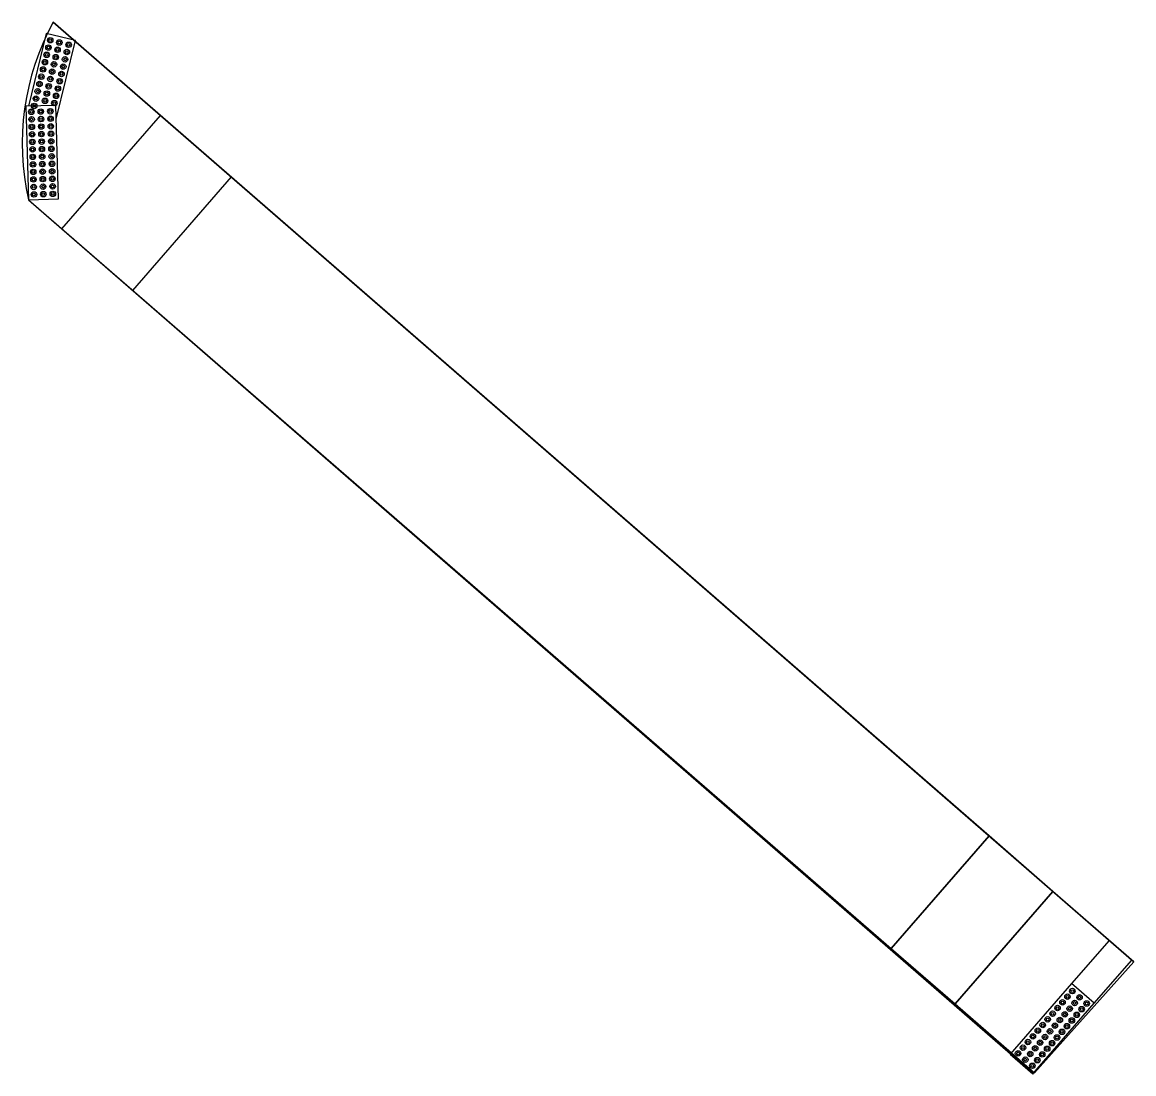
# Model space of a CAD drawing. Extents: x -5665 to 1997148, y 4 to 827579.
# Drawn here: x 1971101.1 to 1971160.3, y 803132.2 to 803188.2 of the extents above; entities that cross this region are included whole.
import ezdxf

# ---------------------------------------------------------------- set-up
doc = ezdxf.new("R2010")
doc.units = 0
doc.layers.add('RD_PD_SW', color=7, linetype='Continuous')

msp = doc.modelspace()

# ---------------------------------------------------------------- linework, layer by layer
at = {"layer": 'RD_PD_SW'}
for p, q in [((1971102.77, 803188.159), (1971160.291, 803138.137)), ((1971152.591, 803144.833), (1971102.77, 803188.159)), ((1971103.236, 803177.155), (1971108.478, 803183.195)), ((1971107.012, 803173.877), (1971112.254, 803179.918)), ((1971101.457, 803178.698), (1971154.962, 803132.169)), ((1971101.457, 803178.698), (1971147.381, 803138.842)), ((1971152.591, 803144.833), (1971147.383, 803138.845)), ((1971147.383, 803138.845), (1971152.591, 803144.833)), ((1971152.591, 803144.833), (1971147.383, 803138.845)), ((1971155.986, 803141.88), (1971152.591, 803144.833)), ((1971155.986, 803141.88), (1971150.779, 803135.892)), ((1971150.779, 803135.893), (1971155.986, 803141.88)), ((1971155.986, 803141.88), (1971150.779, 803135.893)), ((1971160.291, 803138.137), (1971155.986, 803141.88)), ((1971147.381, 803138.842), (1971150.779, 803135.893)), ((1971155.009, 803132.222), (1971160.291, 803138.137)), ((1971150.779, 803135.893), (1971155.009, 803132.222))]:
    msp.add_line(p, q, dxfattribs=at)
for points in [[(1971102.925, 803182.998), (1971103.95, 803187.184), (1971102.396, 803187.564), (1971101.447, 803183.686)], [(1971158.189, 803135.93), (1971160.188, 803138.224), (1971158.982, 803139.274), (1971156.983, 803136.98)], [(1971147.381, 803138.842), (1971147.383, 803138.845)], [(1971147.383, 803138.845), (1971147.381, 803138.842)]]:
    msp.add_lwpolyline(points, dxfattribs=at)
for points in [[(1971103.056, 803178.748), (1971102.903, 803183.73), (1971101.304, 803183.681), (1971101.457, 803178.698)], [(1971156.983, 803136.98), (1971153.709, 803133.221), (1971154.915, 803132.171), (1971158.189, 803135.93)]]:
    msp.add_lwpolyline(points, close=True, dxfattribs=at)
for centre, radius in [((1971102.516, 803186.811), 0.146), ((1971102.516, 803186.811), 0.073), ((1971102.611, 803187.199), 0.146), ((1971102.611, 803187.199), 0.073), ((1971103, 803186.692), 0.146), ((1971103.095, 803187.08), 0.146), ((1971103.095, 803187.08), 0.073), ((1971103.59, 803186.959), 0.146), ((1971103.59, 803186.959), 0.073), ((1971102.421, 803186.422), 0.146), ((1971102.421, 803186.422), 0.073), ((1971102.905, 803186.303), 0.146), ((1971102.905, 803186.303), 0.073), ((1971103, 803186.692), 0.073), ((1971103.4, 803186.182), 0.146), ((1971103.4, 803186.182), 0.073), ((1971103.495, 803186.571), 0.146), ((1971103.495, 803186.571), 0.073), ((1971102.231, 803185.645), 0.146), ((1971102.231, 803185.645), 0.073), ((1971102.326, 803186.033), 0.146), ((1971102.326, 803186.033), 0.073), ((1971102.715, 803185.526), 0.146), ((1971102.715, 803185.526), 0.073), ((1971102.81, 803185.915), 0.146), ((1971102.81, 803185.915), 0.073), ((1971103.305, 803185.794), 0.146), ((1971103.305, 803185.794), 0.073), ((1971102.04, 803184.868), 0.146), ((1971102.135, 803185.256), 0.146), ((1971102.135, 803185.256), 0.073), ((1971102.62, 803185.138), 0.146), ((1971102.62, 803185.138), 0.073), ((1971103.115, 803185.017), 0.146), ((1971103.115, 803185.017), 0.073), ((1971103.21, 803185.405), 0.146), ((1971103.21, 803185.405), 0.073), ((1971101.945, 803184.479), 0.146), ((1971101.945, 803184.479), 0.073), ((1971102.04, 803184.868), 0.073), ((1971102.43, 803184.361), 0.146), ((1971102.43, 803184.361), 0.073), ((1971102.525, 803184.749), 0.146), ((1971102.525, 803184.749), 0.073), ((1971103.019, 803184.628), 0.146), ((1971103.019, 803184.628), 0.073), ((1971101.755, 803183.702), 0.146), ((1971101.85, 803184.091), 0.146), ((1971101.85, 803184.091), 0.073), ((1971102.335, 803183.972), 0.146), ((1971102.335, 803183.972), 0.073), ((1971102.829, 803183.851), 0.146), ((1971102.829, 803183.851), 0.073), ((1971102.924, 803184.24), 0.146), ((1971102.924, 803184.24), 0.073), ((1971101.608, 803183.387), 0.146), ((1971101.608, 803183.387), 0.073), ((1971101.755, 803183.702), 0.073), ((1971102.107, 803183.402), 0.146), ((1971102.107, 803183.402), 0.073), ((1971102.616, 803183.418), 0.146), ((1971102.616, 803183.418), 0.073), ((1971101.621, 803182.987), 0.146), ((1971101.633, 803182.587), 0.146), ((1971101.621, 803182.987), 0.073), ((1971101.633, 803182.587), 0.073), ((1971102.119, 803183.002), 0.146), ((1971102.132, 803182.602), 0.146), ((1971102.119, 803183.002), 0.073), ((1971102.132, 803182.602), 0.073), ((1971102.628, 803183.018), 0.146), ((1971102.641, 803182.618), 0.146), ((1971102.628, 803183.018), 0.073), ((1971102.641, 803182.618), 0.073), ((1971101.645, 803182.187), 0.146), ((1971101.645, 803182.187), 0.073), ((1971102.144, 803182.202), 0.146), ((1971102.144, 803182.202), 0.073), ((1971102.653, 803182.218), 0.146), ((1971102.653, 803182.218), 0.073), ((1971101.658, 803181.787), 0.146), ((1971101.67, 803181.388), 0.146), ((1971101.658, 803181.787), 0.073), ((1971101.67, 803181.388), 0.073), ((1971102.156, 803181.803), 0.146), ((1971102.168, 803181.403), 0.146), ((1971102.156, 803181.803), 0.073), ((1971102.168, 803181.403), 0.073), ((1971102.665, 803181.818), 0.146), ((1971102.677, 803181.418), 0.146), ((1971102.665, 803181.818), 0.073), ((1971102.677, 803181.418), 0.073), ((1971101.682, 803180.988), 0.146), ((1971101.682, 803180.988), 0.073), ((1971102.181, 803181.003), 0.146), ((1971102.181, 803181.003), 0.073), ((1971102.69, 803181.019), 0.146), ((1971102.69, 803181.019), 0.073), ((1971101.694, 803180.588), 0.146), ((1971101.707, 803180.188), 0.146), ((1971101.694, 803180.588), 0.073), ((1971102.193, 803180.603), 0.146), ((1971102.205, 803180.203), 0.146), ((1971102.193, 803180.603), 0.073), ((1971102.205, 803180.203), 0.073), ((1971102.702, 803180.619), 0.146), ((1971102.714, 803180.219), 0.146), ((1971102.702, 803180.619), 0.073), ((1971102.714, 803180.219), 0.073), ((1971101.719, 803179.788), 0.146), ((1971101.707, 803180.188), 0.073), ((1971101.719, 803179.788), 0.073), ((1971102.218, 803179.804), 0.146), ((1971102.218, 803179.804), 0.073), ((1971102.727, 803179.819), 0.146), ((1971102.727, 803179.819), 0.073), ((1971101.731, 803179.388), 0.146), ((1971101.744, 803178.989), 0.146), ((1971101.731, 803179.388), 0.073), ((1971102.23, 803179.404), 0.146), ((1971102.242, 803179.004), 0.146), ((1971102.23, 803179.404), 0.073), ((1971102.739, 803179.419), 0.146), ((1971102.751, 803179.02), 0.146), ((1971102.739, 803179.419), 0.073), ((1971102.751, 803179.02), 0.073), ((1971101.744, 803178.989), 0.073), ((1971102.242, 803179.004), 0.073), ((1971157.022, 803136.573), 0.146), ((1971157.022, 803136.573), 0.073), ((1971156.496, 803135.97), 0.146), ((1971156.496, 803135.97), 0.073), ((1971156.759, 803136.272), 0.146), ((1971156.759, 803136.272), 0.073), ((1971157.143, 803135.937), 0.146), ((1971157.143, 803135.937), 0.073), ((1971157.406, 803136.239), 0.146), ((1971157.406, 803136.239), 0.073), ((1971157.782, 803135.911), 0.146), ((1971157.782, 803135.911), 0.073), ((1971155.971, 803135.367), 0.146), ((1971155.971, 803135.367), 0.073), ((1971156.233, 803135.669), 0.146), ((1971156.233, 803135.669), 0.073), ((1971156.617, 803135.334), 0.146), ((1971156.617, 803135.334), 0.073), ((1971156.88, 803135.636), 0.146), ((1971156.88, 803135.636), 0.073), ((1971157.256, 803135.308), 0.146), ((1971157.256, 803135.308), 0.073), ((1971157.519, 803135.61), 0.146), ((1971157.519, 803135.61), 0.073), ((1971155.445, 803134.764), 0.146), ((1971155.445, 803134.764), 0.073), ((1971155.708, 803135.065), 0.146), ((1971155.708, 803135.065), 0.073), ((1971156.092, 803134.731), 0.146), ((1971156.092, 803134.731), 0.073), ((1971156.355, 803135.033), 0.146), ((1971156.355, 803135.033), 0.073), ((1971156.731, 803134.705), 0.146), ((1971156.731, 803134.705), 0.073), ((1971156.993, 803135.007), 0.146), ((1971156.993, 803135.007), 0.073), ((1971154.92, 803134.161), 0.146), ((1971154.92, 803134.161), 0.073), ((1971155.183, 803134.462), 0.146), ((1971155.183, 803134.462), 0.073), ((1971155.566, 803134.128), 0.146), ((1971155.566, 803134.128), 0.073), ((1971155.829, 803134.429), 0.146), ((1971155.829, 803134.429), 0.073), ((1971156.205, 803134.102), 0.146), ((1971156.205, 803134.102), 0.073), ((1971156.468, 803134.403), 0.146), ((1971156.468, 803134.403), 0.073), ((1971154.394, 803133.557), 0.146), ((1971154.394, 803133.557), 0.073), ((1971154.657, 803133.859), 0.146), ((1971154.657, 803133.859), 0.073), ((1971155.041, 803133.525), 0.146), ((1971155.041, 803133.525), 0.073), ((1971155.304, 803133.826), 0.146), ((1971155.304, 803133.826), 0.073), ((1971155.68, 803133.499), 0.146), ((1971155.68, 803133.499), 0.073), ((1971155.943, 803133.8), 0.146), ((1971155.943, 803133.8), 0.073), ((1971154.132, 803133.256), 0.146), ((1971154.132, 803133.256), 0.073), ((1971154.516, 803132.921), 0.146), ((1971154.516, 803132.921), 0.073), ((1971154.778, 803133.223), 0.146), ((1971154.778, 803133.223), 0.073), ((1971155.154, 803132.895), 0.146), ((1971155.154, 803132.895), 0.073), ((1971155.417, 803133.197), 0.146), ((1971155.417, 803133.197), 0.073), ((1971154.892, 803132.594), 0.146), ((1971154.892, 803132.594), 0.073)]:
    msp.add_circle(centre, radius, dxfattribs=at)
msp.add_arc((1971114.621, 803181.693), 13.5, 151.38333, 192.81535, dxfattribs=at)

doc.saveas('drawing.dxf')
